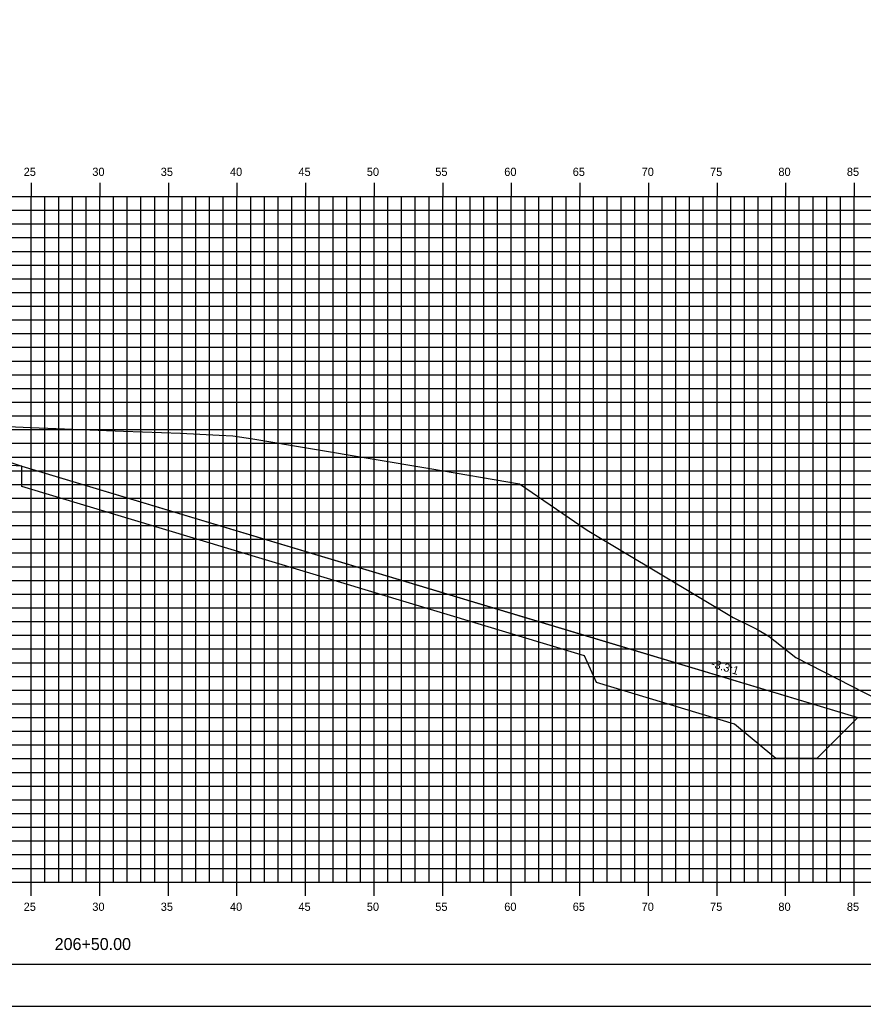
# Model space of a CAD drawing. Extents: x 850598 to 870284, y 366541 to 366651.
# Drawn here: x 868193.8 to 868255.3, y 366541.2 to 366613.1 of the extents above; entities that cross this region are included whole.
import ezdxf

# ---------------------------------------------------------------- set-up
doc = ezdxf.new("R2010")
doc.units = 0
for name, color, linetype in [('ANNOTATION', 7, 'Continuous'), ('BORDER', 7, 'Continuous'), ('D_Drainage_RipRap', 7, 'Continuous'), ('D_Roadway_Centerline', 7, 'Continuous'), ('D_Roadway_SlopeLines', 7, 'Continuous'), ('D_Roadway_SubGrade', 7, 'Continuous'), ('H_V ANNOTATION', 7, 'Continuous'), ('MAJOR', 7, 'Continuous'), ('MINOR', 7, 'Continuous'), ('PLOT BOUNDARY', 7, 'Continuous'), ('S_Roadway_Centerline', 7, 'Continuous')]:
    doc.layers.add(name, color=color, linetype=linetype)

msp = doc.modelspace()

# ---------------------------------------------------------------- linework, layer by layer
at = {"layer": 'BORDER'}
msp.add_line((868124.664, 366544.225), (868284.664, 366544.225), dxfattribs=at)
at = {"layer": 'D_Drainage_RipRap'}
msp.add_lwpolyline([(868235.003, 366568.225), (868245.08, 366565.193), (868254.942, 366562.225), (868251.942, 366559.225), (868248.942, 366559.225), (868245.942, 366561.743), (868235.865, 366564.775), (868235.003, 366566.725), (868193.981, 366579.069), (868193.981, 366580.569)], close=True, dxfattribs=at)
at = {"layer": 'D_Roadway_Centerline'}
msp.add_lwpolyline([(868129.664, 366588.775), (868144.664, 366581.275), (868147.939, 366582.367), (868154.664, 366584.608), (868158.664, 366584.688), (868169.664, 366584.028), (868180.664, 366583.368), (868184.664, 366583.128), (868186.664, 366583.008), (868193.981, 366580.569), (868235.003, 366568.225), (868245.08, 366565.193), (868254.942, 366562.225), (868258.942, 366562.225)], dxfattribs=at)
at = {"layer": 'D_Roadway_SlopeLines'}
msp.add_lwpolyline([(868193.981, 366580.569), (868254.942, 366562.225), (868254.942, 366562.225)], dxfattribs=at)
at = {"layer": 'D_Roadway_SubGrade'}
msp.add_lwpolyline([(868180.664, 366582.868), (868181.664, 366582.808), (868181.664, 366583.058), (868186.664, 366582.758), (868186.664, 366583.008), (868193.981, 366580.569), (868180.664, 366581.368)], close=True, dxfattribs=at)
at = {"layer": 'MAJOR'}
for p, q in [((868194.664, 366601.227), (868194.664, 366600.225)), ((868194.664, 366601.227), (868194.664, 366600.225)), ((868199.664, 366601.227), (868199.664, 366600.225)), ((868199.664, 366601.227), (868199.664, 366600.225)), ((868204.664, 366601.227), (868204.664, 366600.225)), ((868204.664, 366601.227), (868204.664, 366600.225)), ((868209.664, 366601.227), (868209.664, 366600.225)), ((868209.664, 366601.227), (868209.664, 366600.225)), ((868214.664, 366601.227), (868214.664, 366600.225)), ((868214.664, 366601.227), (868214.664, 366600.225)), ((868219.664, 366601.227), (868219.664, 366600.225)), ((868219.664, 366601.227), (868219.664, 366600.225)), ((868224.664, 366601.227), (868224.664, 366600.225)), ((868224.664, 366601.227), (868224.664, 366600.225)), ((868229.664, 366601.227), (868229.664, 366600.225)), ((868229.664, 366601.227), (868229.664, 366600.225)), ((868234.664, 366601.227), (868234.664, 366600.225)), ((868234.664, 366601.227), (868234.664, 366600.225)), ((868239.664, 366601.227), (868239.664, 366600.225)), ((868239.664, 366601.227), (868239.664, 366600.225)), ((868244.664, 366601.227), (868244.664, 366600.225)), ((868244.664, 366601.227), (868244.664, 366600.225)), ((868249.664, 366601.227), (868249.664, 366600.225)), ((868249.664, 366601.227), (868249.664, 366600.225)), ((868254.664, 366601.227), (868254.664, 366600.225)), ((868254.664, 366601.227), (868254.664, 366600.225)), ((868129.664, 366600.225), (868269.664, 366600.225)), ((868129.664, 366600.225), (868269.664, 366600.225)), ((868129.664, 366600.225), (868269.664, 366600.225)), ((868129.664, 366600.225), (868269.664, 366600.225)), ((868194.664, 366550.225), (868194.664, 366600.225)), ((868194.664, 366550.225), (868194.664, 366600.225)), ((868199.664, 366550.225), (868199.664, 366600.225)), ((868199.664, 366550.225), (868199.664, 366600.225)), ((868204.664, 366550.225), (868204.664, 366600.225)), ((868204.664, 366550.225), (868204.664, 366600.225)), ((868209.664, 366550.225), (868209.664, 366600.225)), ((868209.664, 366550.225), (868209.664, 366600.225)), ((868214.664, 366550.225), (868214.664, 366600.225)), ((868214.664, 366550.225), (868214.664, 366600.225)), ((868219.664, 366550.225), (868219.664, 366600.225)), ((868219.664, 366550.225), (868219.664, 366600.225)), ((868224.664, 366550.225), (868224.664, 366600.225)), ((868224.664, 366550.225), (868224.664, 366600.225)), ((868229.664, 366550.225), (868229.664, 366600.225)), ((868229.664, 366550.225), (868229.664, 366600.225)), ((868234.664, 366550.225), (868234.664, 366600.225)), ((868234.664, 366550.225), (868234.664, 366600.225)), ((868239.664, 366550.225), (868239.664, 366600.225)), ((868239.664, 366550.225), (868239.664, 366600.225)), ((868244.664, 366550.225), (868244.664, 366600.225)), ((868244.664, 366550.225), (868244.664, 366600.225)), ((868249.664, 366550.225), (868249.664, 366600.225)), ((868249.664, 366550.225), (868249.664, 366600.225)), ((868254.664, 366550.225), (868254.664, 366600.225)), ((868254.664, 366550.225), (868254.664, 366600.225)), ((868129.664, 366595.225), (868269.664, 366595.225)), ((868129.664, 366595.225), (868269.664, 366595.225)), ((868129.664, 366590.225), (868269.664, 366590.225)), ((868129.664, 366590.225), (868269.664, 366590.225)), ((868129.664, 366585.225), (868269.664, 366585.225)), ((868129.664, 366585.225), (868269.664, 366585.225)), ((868129.664, 366580.225), (868269.664, 366580.225)), ((868129.664, 366580.225), (868269.664, 366580.225)), ((868129.664, 366575.225), (868269.664, 366575.225)), ((868129.664, 366575.225), (868269.664, 366575.225)), ((868129.664, 366570.225), (868269.664, 366570.225)), ((868129.664, 366570.225), (868269.664, 366570.225)), ((868129.664, 366565.225), (868269.664, 366565.225)), ((868129.664, 366565.225), (868269.664, 366565.225)), ((868129.664, 366560.225), (868269.664, 366560.225)), ((868129.664, 366560.225), (868269.664, 366560.225)), ((868129.664, 366555.225), (868269.664, 366555.225)), ((868129.664, 366555.225), (868269.664, 366555.225)), ((868129.664, 366550.225), (868269.664, 366550.225)), ((868129.664, 366550.225), (868269.664, 366550.225)), ((868129.664, 366550.225), (868269.664, 366550.225)), ((868129.664, 366550.225), (868269.664, 366550.225)), ((868194.664, 366549.223), (868194.664, 366550.225)), ((868194.664, 366549.223), (868194.664, 366550.225)), ((868199.664, 366549.223), (868199.664, 366550.225)), ((868199.664, 366549.223), (868199.664, 366550.225)), ((868204.664, 366549.223), (868204.664, 366550.225)), ((868204.664, 366549.223), (868204.664, 366550.225)), ((868209.664, 366549.223), (868209.664, 366550.225)), ((868209.664, 366549.223), (868209.664, 366550.225)), ((868214.664, 366549.223), (868214.664, 366550.225)), ((868214.664, 366549.223), (868214.664, 366550.225)), ((868219.664, 366549.223), (868219.664, 366550.225)), ((868219.664, 366549.223), (868219.664, 366550.225)), ((868224.664, 366549.223), (868224.664, 366550.225)), ((868224.664, 366549.223), (868224.664, 366550.225)), ((868229.664, 366549.223), (868229.664, 366550.225)), ((868229.664, 366549.223), (868229.664, 366550.225)), ((868234.664, 366549.223), (868234.664, 366550.225)), ((868234.664, 366549.223), (868234.664, 366550.225)), ((868239.664, 366549.223), (868239.664, 366550.225)), ((868239.664, 366549.223), (868239.664, 366550.225)), ((868244.664, 366549.223), (868244.664, 366550.225)), ((868244.664, 366549.223), (868244.664, 366550.225)), ((868249.664, 366549.223), (868249.664, 366550.225)), ((868249.664, 366549.223), (868249.664, 366550.225)), ((868254.664, 366549.223), (868254.664, 366550.225)), ((868254.664, 366549.223), (868254.664, 366550.225))]:
    msp.add_line(p, q, dxfattribs=at)
at = {"layer": 'MINOR'}
for p, q in [((868195.664, 366550.225), (868195.664, 366600.225)), ((868195.664, 366550.225), (868195.664, 366600.225)), ((868196.664, 366550.225), (868196.664, 366600.225)), ((868196.664, 366550.225), (868196.664, 366600.225)), ((868197.664, 366550.225), (868197.664, 366600.225)), ((868197.664, 366550.225), (868197.664, 366600.225)), ((868198.664, 366550.225), (868198.664, 366600.225)), ((868198.664, 366550.225), (868198.664, 366600.225)), ((868200.664, 366550.225), (868200.664, 366600.225)), ((868200.664, 366550.225), (868200.664, 366600.225)), ((868201.664, 366550.225), (868201.664, 366600.225)), ((868201.664, 366550.225), (868201.664, 366600.225)), ((868202.664, 366550.225), (868202.664, 366600.225)), ((868202.664, 366550.225), (868202.664, 366600.225)), ((868203.664, 366550.225), (868203.664, 366600.225)), ((868203.664, 366550.225), (868203.664, 366600.225)), ((868205.664, 366550.225), (868205.664, 366600.225)), ((868205.664, 366550.225), (868205.664, 366600.225)), ((868206.664, 366550.225), (868206.664, 366600.225)), ((868206.664, 366550.225), (868206.664, 366600.225)), ((868207.664, 366550.225), (868207.664, 366600.225)), ((868207.664, 366550.225), (868207.664, 366600.225)), ((868208.664, 366550.225), (868208.664, 366600.225)), ((868208.664, 366550.225), (868208.664, 366600.225)), ((868210.664, 366550.225), (868210.664, 366600.225)), ((868210.664, 366550.225), (868210.664, 366600.225)), ((868211.664, 366550.225), (868211.664, 366600.225)), ((868211.664, 366550.225), (868211.664, 366600.225)), ((868212.664, 366550.225), (868212.664, 366600.225)), ((868212.664, 366550.225), (868212.664, 366600.225)), ((868213.664, 366550.225), (868213.664, 366600.225)), ((868213.664, 366550.225), (868213.664, 366600.225)), ((868215.664, 366550.225), (868215.664, 366600.225)), ((868215.664, 366550.225), (868215.664, 366600.225)), ((868216.664, 366550.225), (868216.664, 366600.225)), ((868216.664, 366550.225), (868216.664, 366600.225)), ((868217.664, 366550.225), (868217.664, 366600.225)), ((868217.664, 366550.225), (868217.664, 366600.225)), ((868218.664, 366550.225), (868218.664, 366600.225)), ((868218.664, 366550.225), (868218.664, 366600.225)), ((868220.664, 366550.225), (868220.664, 366600.225)), ((868220.664, 366550.225), (868220.664, 366600.225)), ((868221.664, 366550.225), (868221.664, 366600.225)), ((868221.664, 366550.225), (868221.664, 366600.225)), ((868222.664, 366550.225), (868222.664, 366600.225)), ((868222.664, 366550.225), (868222.664, 366600.225)), ((868223.664, 366550.225), (868223.664, 366600.225)), ((868223.664, 366550.225), (868223.664, 366600.225)), ((868225.664, 366550.225), (868225.664, 366600.225)), ((868225.664, 366550.225), (868225.664, 366600.225)), ((868226.664, 366550.225), (868226.664, 366600.225)), ((868226.664, 366550.225), (868226.664, 366600.225)), ((868227.664, 366550.225), (868227.664, 366600.225)), ((868227.664, 366550.225), (868227.664, 366600.225)), ((868228.664, 366550.225), (868228.664, 366600.225)), ((868228.664, 366550.225), (868228.664, 366600.225)), ((868230.664, 366550.225), (868230.664, 366600.225)), ((868230.664, 366550.225), (868230.664, 366600.225)), ((868231.664, 366550.225), (868231.664, 366600.225)), ((868231.664, 366550.225), (868231.664, 366600.225)), ((868232.664, 366550.225), (868232.664, 366600.225)), ((868232.664, 366550.225), (868232.664, 366600.225)), ((868233.664, 366550.225), (868233.664, 366600.225)), ((868233.664, 366550.225), (868233.664, 366600.225)), ((868235.664, 366550.225), (868235.664, 366600.225)), ((868235.664, 366550.225), (868235.664, 366600.225)), ((868236.664, 366550.225), (868236.664, 366600.225)), ((868236.664, 366550.225), (868236.664, 366600.225)), ((868237.664, 366550.225), (868237.664, 366600.225)), ((868237.664, 366550.225), (868237.664, 366600.225)), ((868238.664, 366550.225), (868238.664, 366600.225)), ((868238.664, 366550.225), (868238.664, 366600.225)), ((868240.664, 366550.225), (868240.664, 366600.225)), ((868240.664, 366550.225), (868240.664, 366600.225)), ((868241.664, 366550.225), (868241.664, 366600.225)), ((868241.664, 366550.225), (868241.664, 366600.225)), ((868242.664, 366550.225), (868242.664, 366600.225)), ((868242.664, 366550.225), (868242.664, 366600.225)), ((868243.664, 366550.225), (868243.664, 366600.225)), ((868243.664, 366550.225), (868243.664, 366600.225)), ((868245.664, 366550.225), (868245.664, 366600.225)), ((868245.664, 366550.225), (868245.664, 366600.225)), ((868246.664, 366550.225), (868246.664, 366600.225)), ((868246.664, 366550.225), (868246.664, 366600.225)), ((868247.664, 366550.225), (868247.664, 366600.225)), ((868247.664, 366550.225), (868247.664, 366600.225)), ((868248.664, 366550.225), (868248.664, 366600.225)), ((868248.664, 366550.225), (868248.664, 366600.225)), ((868250.664, 366550.225), (868250.664, 366600.225)), ((868250.664, 366550.225), (868250.664, 366600.225)), ((868251.664, 366550.225), (868251.664, 366600.225)), ((868251.664, 366550.225), (868251.664, 366600.225)), ((868252.664, 366550.225), (868252.664, 366600.225)), ((868252.664, 366550.225), (868252.664, 366600.225)), ((868253.664, 366550.225), (868253.664, 366600.225)), ((868253.664, 366550.225), (868253.664, 366600.225)), ((868129.664, 366599.225), (868269.664, 366599.225)), ((868129.664, 366599.225), (868269.664, 366599.225)), ((868129.664, 366598.225), (868269.664, 366598.225)), ((868129.664, 366598.225), (868269.664, 366598.225)), ((868129.664, 366597.225), (868269.664, 366597.225)), ((868129.664, 366597.225), (868269.664, 366597.225)), ((868129.664, 366596.225), (868269.664, 366596.225)), ((868129.664, 366596.225), (868269.664, 366596.225)), ((868129.664, 366594.225), (868269.664, 366594.225)), ((868129.664, 366594.225), (868269.664, 366594.225)), ((868129.664, 366593.225), (868269.664, 366593.225)), ((868129.664, 366593.225), (868269.664, 366593.225)), ((868129.664, 366592.225), (868269.664, 366592.225)), ((868129.664, 366592.225), (868269.664, 366592.225)), ((868129.664, 366591.225), (868269.664, 366591.225)), ((868129.664, 366591.225), (868269.664, 366591.225)), ((868129.664, 366589.225), (868269.664, 366589.225)), ((868129.664, 366589.225), (868269.664, 366589.225)), ((868129.664, 366588.225), (868269.664, 366588.225)), ((868129.664, 366588.225), (868269.664, 366588.225)), ((868129.664, 366587.225), (868269.664, 366587.225)), ((868129.664, 366587.225), (868269.664, 366587.225)), ((868129.664, 366586.225), (868269.664, 366586.225)), ((868129.664, 366586.225), (868269.664, 366586.225)), ((868129.664, 366584.225), (868269.664, 366584.225)), ((868129.664, 366584.225), (868269.664, 366584.225)), ((868129.664, 366583.225), (868269.664, 366583.225)), ((868129.664, 366583.225), (868269.664, 366583.225)), ((868129.664, 366582.225), (868269.664, 366582.225)), ((868129.664, 366582.225), (868269.664, 366582.225)), ((868129.664, 366581.225), (868269.664, 366581.225)), ((868129.664, 366581.225), (868269.664, 366581.225)), ((868129.664, 366579.225), (868269.664, 366579.225)), ((868129.664, 366579.225), (868269.664, 366579.225)), ((868129.664, 366578.225), (868269.664, 366578.225)), ((868129.664, 366578.225), (868269.664, 366578.225)), ((868129.664, 366577.225), (868269.664, 366577.225)), ((868129.664, 366577.225), (868269.664, 366577.225)), ((868129.664, 366576.225), (868269.664, 366576.225)), ((868129.664, 366576.225), (868269.664, 366576.225)), ((868129.664, 366574.225), (868269.664, 366574.225)), ((868129.664, 366574.225), (868269.664, 366574.225)), ((868129.664, 366573.225), (868269.664, 366573.225)), ((868129.664, 366573.225), (868269.664, 366573.225)), ((868129.664, 366572.225), (868269.664, 366572.225)), ((868129.664, 366572.225), (868269.664, 366572.225)), ((868129.664, 366571.225), (868269.664, 366571.225)), ((868129.664, 366571.225), (868269.664, 366571.225)), ((868129.664, 366569.225), (868269.664, 366569.225)), ((868129.664, 366569.225), (868269.664, 366569.225)), ((868129.664, 366568.225), (868269.664, 366568.225)), ((868129.664, 366568.225), (868269.664, 366568.225)), ((868129.664, 366567.225), (868269.664, 366567.225)), ((868129.664, 366567.225), (868269.664, 366567.225)), ((868129.664, 366566.225), (868269.664, 366566.225)), ((868129.664, 366566.225), (868269.664, 366566.225)), ((868129.664, 366564.225), (868269.664, 366564.225)), ((868129.664, 366564.225), (868269.664, 366564.225)), ((868129.664, 366563.225), (868269.664, 366563.225)), ((868129.664, 366563.225), (868269.664, 366563.225)), ((868129.664, 366562.225), (868269.664, 366562.225)), ((868129.664, 366562.225), (868269.664, 366562.225)), ((868129.664, 366561.225), (868269.664, 366561.225)), ((868129.664, 366561.225), (868269.664, 366561.225)), ((868129.664, 366559.225), (868269.664, 366559.225)), ((868129.664, 366559.225), (868269.664, 366559.225)), ((868129.664, 366558.225), (868269.664, 366558.225)), ((868129.664, 366558.225), (868269.664, 366558.225)), ((868129.664, 366557.225), (868269.664, 366557.225)), ((868129.664, 366557.225), (868269.664, 366557.225)), ((868129.664, 366556.225), (868269.664, 366556.225)), ((868129.664, 366556.225), (868269.664, 366556.225)), ((868129.664, 366554.225), (868269.664, 366554.225)), ((868129.664, 366554.225), (868269.664, 366554.225)), ((868129.664, 366553.225), (868269.664, 366553.225)), ((868129.664, 366553.225), (868269.664, 366553.225)), ((868129.664, 366552.225), (868269.664, 366552.225)), ((868129.664, 366552.225), (868269.664, 366552.225)), ((868129.664, 366551.225), (868269.664, 366551.225)), ((868129.664, 366551.225), (868269.664, 366551.225))]:
    msp.add_line(p, q, dxfattribs=at)
at = {"layer": 'PLOT BOUNDARY'}
msp.add_lwpolyline([(868116.571, 366541.166), (868286.571, 366541.166), (868286.571, 366651.166), (868116.571, 366651.166)], close=True, dxfattribs=at)
at = {"layer": 'S_Roadway_Centerline'}
msp.add_lwpolyline([(868187.351, 366583.699), (868194.626, 366583.374), (868201.377, 366583.12), (868205.538, 366582.962), (868208.366, 366582.822), (868209.349, 366582.772), (868210.823, 366582.553), (868223.715, 366580.396), (868230.269, 366579.279), (868235.197, 366575.883), (868245.83, 366569.511), (868247.568, 366568.68), (868248.43, 366568.149), (868250.409, 366566.592), (868265.499, 366558.87), (868266.591, 366558.367), (868269.664, 366557.645)], dxfattribs=at)

# ---------------------------------------------------------------- texts
at = {"layer": 'ANNOTATION'}
msp.add_text('-3.3:1', height=0.6, rotation=343.21665, dxfattribs=at).set_placement((868244.186, 366565.914))
at = {"layer": 'H_V ANNOTATION'}
for s, height, p in [('25', 0.6, (868194.11, 366601.725)), ('30', 0.6, (868199.113, 366601.725)), ('35', 0.6, (868204.105, 366601.725)), ('40', 0.6, (868209.15, 366601.725)), ('45', 0.6, (868214.142, 366601.725)), ('50', 0.6, (868219.129, 366601.725)), ('55', 0.6, (868224.121, 366601.725)), ('60', 0.6, (868229.15, 366601.725)), ('65', 0.6, (868234.142, 366601.725)), ('70', 0.6, (868239.166, 366601.725)), ('75', 0.6, (868244.158, 366601.725)), ('80', 0.6, (868249.139, 366601.725)), ('85', 0.6, (868254.131, 366601.725)), ('25', 0.6, (868194.11, 366548.125)), ('30', 0.6, (868199.113, 366548.125)), ('35', 0.6, (868204.105, 366548.125)), ('40', 0.6, (868209.15, 366548.125)), ('45', 0.6, (868214.142, 366548.125)), ('50', 0.6, (868219.129, 366548.125)), ('55', 0.6, (868224.121, 366548.125)), ('60', 0.6, (868229.15, 366548.125)), ('65', 0.6, (868234.142, 366548.125)), ('70', 0.6, (868239.166, 366548.125)), ('75', 0.6, (868244.158, 366548.125)), ('80', 0.6, (868249.139, 366548.125)), ('85', 0.6, (868254.131, 366548.125)), ('206+50.00', 0.875, (868196.371, 366545.268))]:
    msp.add_text(s, height=height, dxfattribs=at).set_placement(p)
at = {"layer": 'S_Roadway_Centerline'}
for s, p in [('C', (868194.62, 366583.374)), ('L', (868194.626, 366583.367))]:
    msp.add_text(s, height=0.0146, dxfattribs=at).set_placement(p)

doc.saveas('drawing.dxf')
